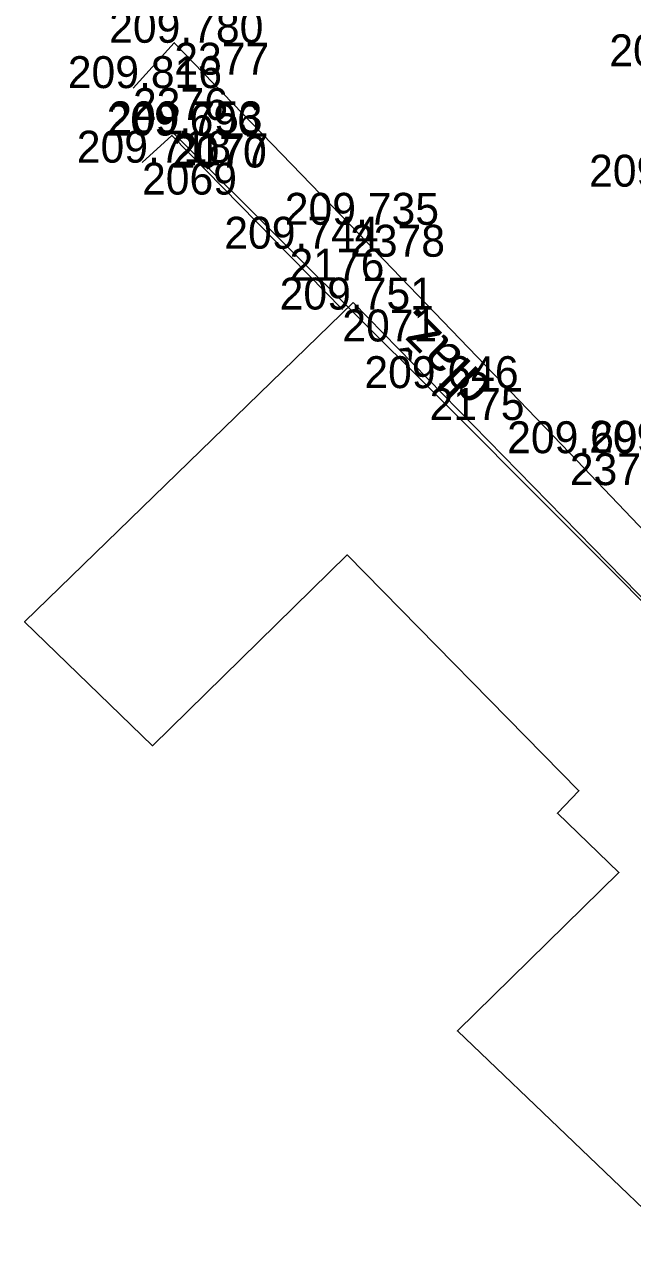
# Model space of a CAD drawing. Extents: x -556590 to -554855, y -1137918 to -1135717.
# Drawn here: x -555073.69 to -555050.82, y -1137210.09 to -1137163.91 of the extents above; entities that cross this region are included whole.
import ezdxf

# ---------------------------------------------------------------- set-up
doc = ezdxf.new("R2010")
doc.units = 0
for name, color, linetype in [('Vrstva 17', 7, 'Continuous'), ('Vrstva 23', 7, 'Continuous'), ('Vrstva 51', 7, 'Continuous'), ('Vrstva 60', 7, 'Continuous'), ('Vrstva 61', 7, 'Continuous')]:
    doc.layers.add(name, color=color, linetype=linetype)

msp = doc.modelspace()

# ---------------------------------------------------------------- linework, layer by layer
at = {"layer": 'Vrstva 17'}
msp.add_lwpolyline([(-555069.269, -1137169.098), (-555068.149, -1137168.081), (-555061.736, -1137174.618)], dxfattribs=at)
at = {"layer": 'Vrstva 23'}
msp.add_lwpolyline([(-555061.323, -1137174.359), (-555047.783, -1137188.182), (-555037.453, -1137198.942), (-555048.652, -1137210.092), (-555057.405, -1137201.727), (-555051.335, -1137195.771), (-555053.649, -1137193.548), (-555052.838, -1137192.702), (-555061.553, -1137183.843), (-555068.871, -1137191.015), (-555073.688, -1137186.358), (-555061.323, -1137174.359)], dxfattribs=at)
at = {"layer": 'Vrstva 51'}
for points in [[(-555069.609, -1137166.296), (-555068.055, -1137164.592), (-555061.444, -1137171.433), (-555053.18, -1137180.018), (-555044.391, -1137189.225), (-555037.559, -1137196.097), (-555036.658, -1137196.992), (-555036.109, -1137197.676), (-555035.719, -1137197.95)], [(-555045.878, -1137206.558), (-555037.937, -1137198.621), (-555048.375, -1137187.671), (-555058.455, -1137177.572), (-555063.723, -1137172.332), (-555068.087, -1137167.995)]]:
    msp.add_lwpolyline(points, dxfattribs=at)
at = {"layer": 'Vrstva 60'}
for p, q in [((-555068.055, -1137164.592), (-555068.055, -1137164.592)), ((-555069.609, -1137166.296), (-555069.609, -1137166.296)), ((-555068.087, -1137167.995), (-555068.087, -1137167.995)), ((-555068.149, -1137168.081), (-555068.149, -1137168.081)), ((-555069.269, -1137169.098), (-555069.269, -1137169.098)), ((-555061.444, -1137171.433), (-555061.444, -1137171.433)), ((-555063.723, -1137172.332), (-555063.723, -1137172.332)), ((-555061.736, -1137174.618), (-555061.736, -1137174.618)), ((-555058.455, -1137177.572), (-555058.455, -1137177.572)), ((-555053.18, -1137180.018), (-555053.18, -1137180.018))]:
    msp.add_line(p, q, dxfattribs=at)

# ---------------------------------------------------------------- texts
at = {"layer": 'Vrstva 51'}
msp.add_text('dlaž.', height=1.5, rotation=135.1527, dxfattribs=at).set_placement((-555056.03, -1137177.432))
at = {"layer": 'Vrstva 60'}
for s, p in [('2377', (-555068.055, -1137165.792)), ('2376', (-555069.609, -1137167.496)), ('2177', (-555068.087, -1137169.195)), ('2070', (-555068.149, -1137169.281)), ('2069', (-555069.269, -1137170.298)), ('2378', (-555061.444, -1137172.633)), ('2176', (-555063.723, -1137173.532)), ('2071', (-555061.736, -1137175.818)), ('2175', (-555058.455, -1137178.772)), ('2379', (-555053.18, -1137181.218))]:
    msp.add_text(s, height=1.2, dxfattribs=at).set_placement(p)
at = {"layer": 'Vrstva 61'}
for s, p in [('209.780', (-555070.506, -1137164.592)), ('209.493', (-555051.694, -1137165.476)), ('209.816', (-555072.061, -1137166.296)), ('209.696', (-555070.601, -1137168.081)), ('209.753', (-555070.539, -1137167.995)), ('209.718', (-555071.723, -1137169.098)), ('209.595', (-555052.456, -1137170)), ('209.735', (-555063.9, -1137171.433)), ('209.744', (-555066.174, -1137172.332)), ('209.751', (-555064.093, -1137174.618)), ('209.646', (-555060.907, -1137177.572)), ('209.691', (-555055.537, -1137180.018)), ('209.659', (-555052.454, -1137180))]:
    msp.add_text(s, height=1.2, dxfattribs=at).set_placement(p)

doc.saveas('drawing.dxf')
